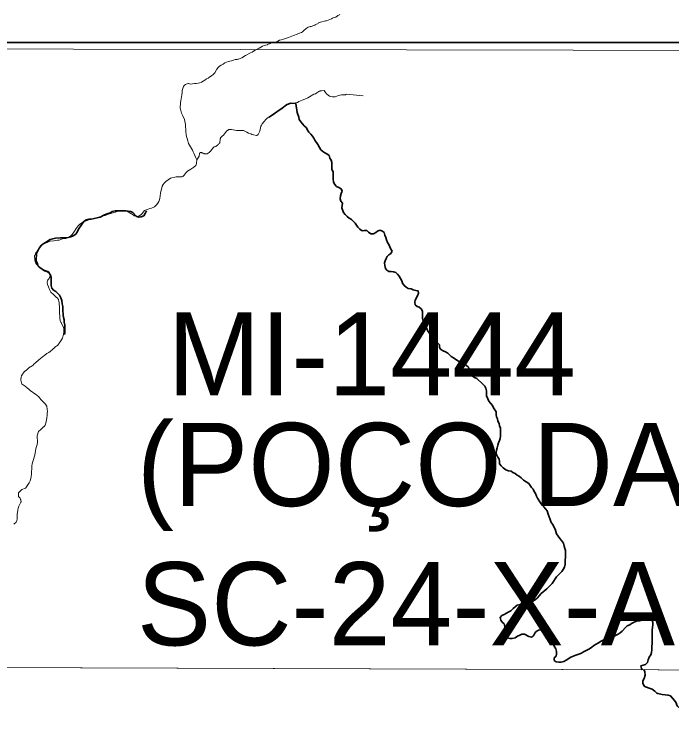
# Model space of a CAD drawing. Extents: x 553962 to 842807, y 8883888 to 9032388.
# Drawn here: x 589301 to 593249, y 8920635 to 8924940 of the extents above; entities that cross this region are included whole.
import ezdxf

# ---------------------------------------------------------------- set-up
doc = ezdxf.new("R2010")
doc.units = 0
doc.header["$LTSCALE"] = 200
doc.linetypes.add('LONG_DASH_SHORT_DASH', pattern=[9.9, 6, -1.2, 1.5, -1.2])
doc.layers.add('6', color=7, linetype='Continuous', lineweight=13)

msp = doc.modelspace()

# ---------------------------------------------------------------- linework, layer by layer
at = {"layer": '6'}
for points in [[(590344.7, 8924524.1), (590346.1, 8924523.9), (590358, 8924520.2), (590383.2, 8924523.4), (590393.5, 8924524), (590404.1, 8924526.7), (590414.4, 8924528.6), (590424.7, 8924532.6), (590445.3, 8924544.2), (590455.6, 8924551.2), (590465.9, 8924557), (590475.9, 8924563.2), (590484.8, 8924569.5), (590494.8, 8924578.4), (590504.2, 8924588.4), (590517, 8924609.5), (590517.1, 8924611), (590524.6, 8924619.7), (590534, 8924627.8), (590543.3, 8924634.2), (590554.6, 8924640.6), (590565.1, 8924647.2), (590585.7, 8924656.2), (590595.8, 8924658.8), (590606, 8924660.2), (590616.3, 8924664), (590626.7, 8924667.2), (590639.5, 8924669.1), (590642.4, 8924669.9), (590647.3, 8924670.5), (590657.6, 8924675), (590667.6, 8924678.8), (590688.5, 8924691.7), (590719.6, 8924707.4), (590729.6, 8924713.1), (590749.9, 8924725.7), (590758.9, 8924730.8), (590770.5, 8924736.7), (590781.1, 8924741.4), (590792, 8924748.1), (590801.7, 8924751.7), (590820, 8924755.7), (590820.5, 8924756.1), (590821.9, 8924758.3), (590825.7, 8924760.6), (590832.6, 8924762.1), (590837.2, 8924763.8), (590843.2, 8924768), (590853.2, 8924770.5), (590864.6, 8924772.2), (590873.8, 8924775), (590883, 8924778.7), (590894.4, 8924783.6), (590904.4, 8924787.2), (590916.9, 8924790.8), (590946.9, 8924800.3), (590957.5, 8924804.8), (590977.5, 8924812.4), (591000.1, 8924819.7), (591023.1, 8924830.1), (591026.5, 8924831.2), (591031.1, 8924835.4), (591044.3, 8924845.6), (591048.9, 8924850.1), (591053.2, 8924853.7), (591065.5, 8924862.8), (591073.3, 8924865.4), (591078.4, 8924865.6), (591082.8, 8924866), (591088.7, 8924867.5), (591094.1, 8924870.2), (591105.1, 8924874.4), (591108, 8924875.9), (591112, 8924879.1), (591116.6, 8924880.1), (591120.9, 8924882.9), (591124.8, 8924885), (591128.7, 8924888.2), (591133.8, 8924890.1), (591139, 8924892.5), (591169.3, 8924900.3), (591175.2, 8924901.1), (591185.6, 8924903.8), (591196.1, 8924907.8), (591205.7, 8924912.7), (591211.1, 8924915.9), (591216, 8924918.4), (591231.2, 8924922.4), (591232.2, 8924923.5), (591240.4, 8924928.8), (591244.5, 8924932.2), (591253.5, 8924937.3), (591256.3, 8924939.6)], [(590992.5, 8924408.9), (590998.2, 8924407.9), (591001.7, 8924410.6), (591009.4, 8924414.9), (591019.6, 8924420.2), (591029, 8924424.2), (591055.7, 8924433.9), (591064.4, 8924438.2), (591073.7, 8924444.1), (591099.9, 8924459.1), (591109.4, 8924462.7), (591118.2, 8924467), (591130.4, 8924475.9), (591134.9, 8924476.9), (591136.3, 8924478.6), (591137.1, 8924478.9), (591145.2, 8924480.7), (591162.1, 8924481.3), (591169.8, 8924470.2), (591176.4, 8924462.5), (591185.8, 8924454.4), (591193.6, 8924448.8), (591202.3, 8924445.7), (591211.4, 8924443.2), (591228.4, 8924443.3), (591248, 8924451.7), (591256.5, 8924453.6), (591265.2, 8924454.9), (591274.8, 8924454.9), (591289.2, 8924456.1), (591290.2, 8924456.7), (591292.7, 8924458.8), (591295.8, 8924459), (591395.2, 8924449.5)], [(590992.5, 8924402.1), (590990.2, 8924402.6), (590973.7, 8924404.6), (590952.7, 8924402.9), (590942.3, 8924398.3), (590932.8, 8924393.6), (590923, 8924387.5), (590914.7, 8924381.7), (590891.1, 8924363.9), (590882.9, 8924358.3), (590876.5, 8924353.5), (590862.7, 8924340.9), (590854.6, 8924335.8), (590835.3, 8924325.4), (590826.3, 8924319.7), (590818, 8924313.8), (590811.3, 8924307.8), (590800.4, 8924295.7), (590789.2, 8924281.4), (590785.1, 8924274.4), (590781.3, 8924266.7), (590778.8, 8924256.9), (590775.1, 8924237.1), (590773.8, 8924233.8), (590764.3, 8924217.2), (590758, 8924212.3), (590755.1, 8924211.9), (590738, 8924216), (590727.2, 8924217.6), (590721.5, 8924220.6), (590706.8, 8924226.4), (590696.7, 8924230.7), (590688.6, 8924236.5), (590677, 8924242.1), (590646.8, 8924242.2), (590635.5, 8924241.6), (590625.2, 8924242.9), (590604.8, 8924247.7), (590590, 8924247.6), (590588.5, 8924247.4), (590574.8, 8924237.1), (590556.4, 8924214), (590548.1, 8924207.6), (590540.8, 8924200.3), (590539, 8924198), (590538.7, 8924197.1), (590538.5, 8924194.4), (590536.1, 8924190.7), (590534.2, 8924168.1), (590532.4, 8924165.1), (590530.3, 8924164.5), (590527.7, 8924157.9), (590523.1, 8924155.6), (590510, 8924144.5), (590501.7, 8924142.9), (590490.8, 8924134.1), (590489.8, 8924130.3), (590488.1, 8924129.4), (590477.2, 8924114.8), (590471.2, 8924109.6), (590459.3, 8924102), (590457.6, 8924101.6), (590440.8, 8924101.2), (590440.2, 8924101.4), (590439, 8924102.9), (590436.2, 8924103), (590432, 8924105.7), (590431, 8924107.3), (590427.5, 8924108.1), (590425.4, 8924110.3), (590416, 8924109.2), (590415.1, 8924105.6), (590413, 8924103.7), (590412.7, 8924103.2), (590411.1, 8924087.9), (590397.2, 8924064.7)], [(590397.2, 8924064.7), (590397.2, 8924064.7), (590389.6, 8924081.3), (590384.3, 8924092), (590380.2, 8924102.3), (590374.6, 8924112.4), (590369.9, 8924122.8), (590352.7, 8924153), (590347.6, 8924162.9), (590342.2, 8924179.5), (590338.2, 8924194.3), (590335, 8924204.5), (590332.3, 8924215.2), (590331, 8924235.1), (590330.9, 8924245.8), (590328.3, 8924265.8), (590328.2, 8924276.7), (590325.6, 8924296.8), (590322, 8924307.9), (590312.8, 8924329.1), (590304.5, 8924346.2)], [(589516.7, 8923577.1), (589538.1, 8923578.1), (589548.8, 8923580.6), (589560.2, 8923581.6), (589569.4, 8923583.3), (589579.4, 8923585.8), (589590.3, 8923590.3), (589607, 8923592.8), (589610.7, 8923593), (589621.2, 8923596.4), (589631.2, 8923602.7), (589640.6, 8923608.9), (589649, 8923617.2), (589661.2, 8923635.9), (589671.7, 8923653.4), (589678, 8923660.6), (589684.5, 8923668.9), (589692.2, 8923676.6), (589712.7, 8923690.4), (589723, 8923695), (589763.3, 8923710.2), (589780, 8923711.5), (589784.3, 8923712.3), (589805.5, 8923720.1), (589825.2, 8923726.3), (589835.1, 8923728.3), (589846, 8923731.7), (589856.3, 8923735.5), (589866.9, 8923738.3), (589887, 8923745.7), (589899.2, 8923749), (589907.8, 8923751.8), (589918.2, 8923755.6), (589928.5, 8923757.5), (589945.5, 8923758.9), (589949.4, 8923759.5), (589962.9, 8923759.5), (589969.1, 8923759), (589971.3, 8923758.2), (589991.2, 8923749.3), (590013.6, 8923734.5), (590015.6, 8923732.4), (590018, 8923732.1), (590018.8, 8923730), (590019.5, 8923729.4), (590040.4, 8923724.8), (590041.7, 8923725), (590051, 8923729.2), (590060.6, 8923735), (590068.8, 8923742.4), (590083.2, 8923761.2), (590093.2, 8923765), (590103.7, 8923768.5), (590113.7, 8923772.2), (590124.3, 8923774.9), (590141.8, 8923783.6), (590149.8, 8923790.2), (590155.1, 8923795.5), (590162.2, 8923804.2), (590168.8, 8923815.7), (590172.5, 8923825.7), (590175.5, 8923835.3), (590175.7, 8923846.6), (590178.2, 8923866.7), (590185.8, 8923897.6), (590188.8, 8923907.7), (590194.8, 8923917.5), (590200.8, 8923925.8), (590210.7, 8923934.5), (590238.8, 8923955.5), (590271.9, 8923963.9), (590292.3, 8923963.9), (590306.4, 8923963.4), (590312, 8923965.1), (590320.8, 8923973.6), (590326.7, 8923981.9), (590333.3, 8923989.3), (590341.6, 8923996.5), (590361.1, 8924009.5), (590378.2, 8924022.2), (590391.5, 8924031), (590393.5, 8924037.1), (590394.6, 8924044), (590393.9, 8924046.5), (590397.1, 8924063), (590397.2, 8924064.7)], [(589500.8, 8923316.4), (589497.4, 8923327.4), (589499.4, 8923339.3), (589501, 8923341.2), (589502, 8923343.6), (589509.3, 8923353.2), (589510.9, 8923357.4), (589513.7, 8923360.2), (589514.2, 8923361.5), (589515.2, 8923369.6), (589514, 8923378.3), (589507.6, 8923392.2), (589502.1, 8923396.1), (589495.2, 8923398.9), (589475, 8923406.2), (589463.6, 8923412.9), (589453.8, 8923420.2), (589443.6, 8923429), (589435.7, 8923436.2), (589428.2, 8923446.1), (589425.5, 8923454), (589424.1, 8923463.2), (589422.2, 8923489.5), (589423.2, 8923490.8), (589430, 8923506.7), (589434.9, 8923512.9), (589439.6, 8923519.5), (589449.5, 8923531.9), (589454.7, 8923539.7), (589458.4, 8923543.1), (589459.4, 8923547.2), (589461.9, 8923548.3), (589474.8, 8923558.2), (589516.7, 8923577.1)], [(589512.2, 8923285.9), (589505.5, 8923301.3), (589500.8, 8923316.4)], [(589338.9, 8922741.2), (589338.8, 8922746.3), (589340.7, 8922759.1), (589343.2, 8922767.2), (589348.9, 8922777), (589356.6, 8922785.8), (589359.8, 8922791.1), (589362.2, 8922793.4), (589369.6, 8922799), (589373.1, 8922802.4), (589379.9, 8922807.3), (589387.7, 8922815.1), (589392.1, 8922817.7), (589396.6, 8922820.9), (589400.9, 8922823.2), (589407.8, 8922827.8), (589410.8, 8922830), (589417.8, 8922837), (589427.9, 8922845.1), (589432.4, 8922849.7), (589443.9, 8922858.7), (589448.7, 8922863.3), (589478.5, 8922888.2), (589483.8, 8922891.4), (589496.7, 8922900.7), (589507.2, 8922907.3), (589516.2, 8922913.7), (589520.7, 8922917.5), (589525.2, 8922921.8), (589536.8, 8922931.1), (589539.5, 8922934.5), (589544.3, 8922939.2), (589547.5, 8922941.3), (589550.8, 8922944.3), (589556, 8922947.7), (589559.1, 8922950.1), (589567.9, 8922959.8), (589570.8, 8922963.9), (589573.4, 8922969), (589575.7, 8922972.4), (589584.2, 8922983.5), (589586.3, 8922987.3), (589589.4, 8922994.1), (589591.3, 8923001.8), (589593.9, 8923009.7), (589595.6, 8923016.5), (589598.2, 8923032.3), (589598.3, 8923038.9), (589598.8, 8923046), (589598.1, 8923052), (589594.3, 8923064.6), (589586.6, 8923077.4), (589581.5, 8923087.3), (589579.4, 8923090.2), (589576.8, 8923096.9), (589574.8, 8923115.9), (589574.7, 8923128.7), (589572.2, 8923141.7), (589572.1, 8923166.5), (589571.4, 8923174.8), (589572, 8923181.2), (589572, 8923187.4), (589570.7, 8923193.9), (589570.6, 8923200.3), (589569.4, 8923206.9), (589568.7, 8923215.2), (589566.8, 8923223.1), (589565.5, 8923223.8), (589565.2, 8923226.3), (589560, 8923234), (589552.3, 8923240.3), (589538.4, 8923254.4), (589519, 8923270.7), (589512.2, 8923285.9)], [(589460.2, 8922445.9), (589466.4, 8922450.1), (589476.2, 8922460.4), (589478.9, 8922461), (589479.3, 8922463.1), (589485.5, 8922471.9), (589489.5, 8922483.1), (589494.3, 8922502.3), (589496.3, 8922513.2), (589498.7, 8922533.1), (589498.8, 8922543.7), (589499.9, 8922553.6), (589498.6, 8922564.5), (589495.3, 8922585.8), (589493.7, 8922587.8), (589487.6, 8922597.4), (589480, 8922606.1), (589458, 8922627), (589457.7, 8922628.5), (589456.1, 8922628.9), (589455.7, 8922631.9), (589451.9, 8922634.7), (589447.8, 8922642.2), (589427.8, 8922657), (589418, 8922663.8), (589407.5, 8922670.3), (589398, 8922677.1), (589389.1, 8922685.1), (589376.8, 8922695.6), (589372.3, 8922698.8), (589371.6, 8922700.5), (589347.3, 8922716.4), (589346.4, 8922718.1), (589338.9, 8922741.2)], [(589298.2, 8921877), (589311.8, 8921888.1), (589315.3, 8921895.6), (589317.8, 8921908.2), (589317.8, 8921921), (589318.4, 8921933.5), (589321, 8921959.8), (589324.1, 8921972.4), (589328.4, 8921984.8), (589339.9, 8922008.6), (589340.7, 8922010.8), (589340.6, 8922020.6), (589340.4, 8922021.9), (589337.5, 8922025.1), (589335.1, 8922031.9), (589330.5, 8922037.5), (589325.3, 8922042.9), (589326.5, 8922064), (589345, 8922085.2), (589367.2, 8922093.1), (589369, 8922094.1), (589390.3, 8922123.7), (589395, 8922136.7), (589398.9, 8922149.8), (589403.8, 8922174.9), (589403.9, 8922188.4), (589406.4, 8922213.6), (589406.4, 8922226.6), (589408.3, 8922239.4), (589411.4, 8922251.8), (589416.5, 8922265), (589419.7, 8922277.8), (589423.4, 8922290.4), (589424.8, 8922303.8), (589429.7, 8922328.4), (589434.3, 8922342), (589437.6, 8922355.6), (589439.4, 8922368.3), (589439.3, 8922380.6), (589438, 8922393.7), (589438.1, 8922406.5), (589445.3, 8922432.1), (589460.2, 8922445.9)], [(574684.9, 8921064.7), (596639.8, 8920989.8), (607636.3, 8920937.2), (626625.7, 8920820.5)]]:
    msp.add_lwpolyline(points, dxfattribs=at)
at = {"layer": '6', "lineweight": 35}
msp.add_lwpolyline([(574695.3, 8924769.6), (626625.7, 8924769.6), (626625.7, 8896026.7), (574695.3, 8896026.7)], close=True, dxfattribs=at)
at = {"layer": '6'}
msp.add_lwpolyline([(585656.3, 8924738.8), (596655.5, 8924715.8), (596639.8, 8920989.8), (585645.8, 8921027.3)], close=True, dxfattribs=at)
at = {"layer": '6', "linetype": 'LONG_DASH_SHORT_DASH', "lineweight": 35}
for points in [[(591402.7, 8923639.7), (591389.2, 8923638.7), (591375.1, 8923649.2), (591364.5, 8923660.2), (591355.4, 8923672.7), (591347.8, 8923684.2), (591338.7, 8923695.2), (591325.6, 8923706.7), (591312, 8923715.7), (591300.9, 8923724.2), (591287.3, 8923736.1), (591278.2, 8923748.7), (591268.1, 8923776.2), (591269, 8923791.8), (591271, 8923805.9), (591262.4, 8923816.9), (591258.8, 8923831.9), (591259.3, 8923848.5), (591263.2, 8923863.1), (591270.2, 8923876.2), (591263.1, 8923890.2), (591249, 8923899.2), (591235.9, 8923905.1), (591223.3, 8923918.6), (591218.8, 8923932.2), (591215.7, 8923949.2), (591215.6, 8923980.3), (591215, 8923993.9), (591208.4, 8924006.9), (591208.3, 8924035.1), (591207.3, 8924048.6), (591203.2, 8924062.6), (591196.1, 8924075.7), (591191.5, 8924091.7), (591177.4, 8924102.2), (591164.8, 8924107.7), (591152.8, 8924115.7), (591142.7, 8924126.2), (591133.1, 8924139.7), (591123.5, 8924157.2), (591105.3, 8924183.2), (591099.7, 8924195.8), (591092.1, 8924207.3), (591082, 8924219.3), (591070.4, 8924231.8), (591060.8, 8924243.8), (591054.8, 8924257.8), (591041.6, 8924270.3), (591021.5, 8924292.8), (591012.4, 8924307.9), (591008.8, 8924321.9), (590998.8, 8924350.2), (590992.5, 8924403.6), (590959.8, 8924405.2), (590935.8, 8924396.5), (590908.7, 8924376.5), (590878.4, 8924353.4), (590830.6, 8924322.3)], [(590095.4, 8923759.3), (590091.6, 8923755.2), (590086.2, 8923742.6), (590078.2, 8923729), (590063.1, 8923721.9), (590045.5, 8923720.3), (590031.9, 8923727.8), (590011.7, 8923748.3), (590000.2, 8923755.8), (589984.1, 8923756.7), (589970.5, 8923758.2), (589955.4, 8923759.1), (589906.1, 8923758.9), (589888.1, 8923754.3), (589876, 8923747.7), (589858, 8923740.1), (589842.9, 8923735.5), (589815.3, 8923721.4), (589779.6, 8923713.2), (589762.1, 8923709.6), (589748.5, 8923709), (589732.9, 8923704.4), (589720.4, 8923696.8), (589711.9, 8923686.3), (589703.9, 8923675.2), (589686.9, 8923648.5), (589679.9, 8923633.9), (589669.4, 8923618.8), (589654.3, 8923608.2), (589639.8, 8923602.6), (589624.2, 8923598), (589606.1, 8923597.4), (589577.5, 8923597.3), (589547.8, 8923595.2), (589516.7, 8923586.5), (589487.6, 8923569.3), (589474.1, 8923560.2), (589463, 8923552.1), (589450, 8923535.5), (589443, 8923523.4), (589434.5, 8923504.3), (589433.6, 8923489.7), (589432.1, 8923474.7), (589432.2, 8923458.6), (589438.8, 8923442), (589443.9, 8923427), (589454, 8923417.5), (589481.2, 8923399), (589495.2, 8923394.6), (589508.3, 8923387.6), (589517.5, 8923372.6), (589521, 8923358.5), (589521.1, 8923325.4), (589521.7, 8923309.8), (589526.8, 8923294.8), (589535.4, 8923281.8), (589550, 8923273.8)], [(591592.6, 8923388.5), (591579, 8923392.4), (591563.9, 8923394.4), (591549.9, 8923394.8), (591537.8, 8923401.8), (591529.7, 8923412.8), (591525.6, 8923429.9), (591525.1, 8923445.4), (591529, 8923458.5), (591534, 8923471.6), (591540.5, 8923483.7), (591551, 8923493.7), (591563, 8923503.3), (591569.5, 8923515.9), (591562.4, 8923528.9), (591555.8, 8923543.5), (591550.8, 8923557.5), (591542.2, 8923569.5), (591535.6, 8923584.1), (591531.5, 8923598.6), (591525.4, 8923613.6), (591521.4, 8923627.7), (591511.3, 8923637.2), (591495.7, 8923643.6), (591482.6, 8923636.6), (591471.1, 8923628), (591458.1, 8923620.9), (591442, 8923621.3), (591428.9, 8923629.8), (591417.8, 8923640.3), (591402.7, 8923639.7)], [(592179.5, 8922576.1), (592172.9, 8922589.1), (592160.3, 8922603.6), (592151.7, 8922615.6), (592144.1, 8922629.2), (592137.5, 8922646.7), (592137.4, 8922676.8), (592133.8, 8922692.4), (592126.2, 8922705.9), (592114.1, 8922717.9), (592078.8, 8922751.4), (592064.7, 8922758.4), (592052.6, 8922765.8), (592039.5, 8922776.8), (592035, 8922789.9), (592032.9, 8922803.4), (592027.8, 8922819), (592016.2, 8922828.9), (592004.6, 8922837.4), (591990, 8922845.9), (591964.4, 8922857.8), (591938.7, 8922876.3), (591925.1, 8922882.8), (591914, 8922892.8), (591903.9, 8922902.8), (591890.8, 8922911.8), (591876.2, 8922917.2), (591862.6, 8922925.2), (591855, 8922937.2), (591855, 8922953.8), (591844.4, 8922963.3), (591830.8, 8922966.7), (591826.7, 8922982.8), (591817.2, 8922992.8), (591804.6, 8922998.2), (591798.5, 8923010.8), (591793.9, 8923023.8), (591784.8, 8923036.3), (591777.7, 8923051.9), (591770.2, 8923063.9), (591763.6, 8923079.4), (591756.5, 8923094.9), (591752.9, 8923111.5), (591752.8, 8923140.6), (591752.2, 8923155.7), (591745.2, 8923169.2), (591733.1, 8923180.2), (591719.5, 8923184.7), (591707.4, 8923194.2), (591705.8, 8923209.2), (591709.3, 8923222.8), (591722.8, 8923248.9), (591729.2, 8923264), (591727.2, 8923277.6), (591712.1, 8923280), (591697, 8923284), (591684.4, 8923289.5), (591666.8, 8923292.9), (591654.2, 8923299.9), (591641.6, 8923310.4), (591633, 8923323.4), (591627.5, 8923337.9), (591612.8, 8923366), (591602.7, 8923378), (591592.6, 8923388.5)], [(589550, 8923273.8), (589562.6, 8923262.8), (589572.7, 8923252.8), (589580.3, 8923236.7), (589585.3, 8923220.2), (589588.4, 8923200.6), (589592.5, 8923183.1), (589592.6, 8923164), (589594.7, 8923132.3), (589596.3, 8923117.3), (589599.3, 8923103.2), (589600.9, 8923089.7), (589603.5, 8923071.6), (589604, 8923056.6), (589604.1, 8923041.5), (589603.6, 8923025.4), (589601.5, 8923015.4)], [(592253.2, 8922202.8), (592237.1, 8922214.8), (592224.5, 8922226.3), (592215.4, 8922237.8), (592214.8, 8922251.9), (592213.3, 8922266.4), (592204.7, 8922278.9), (592196.1, 8922292.5), (592195.5, 8922307), (592197, 8922320.6), (592200.5, 8922334.7), (592205.9, 8922350.8), (592209.9, 8922365.3), (592215.4, 8922378.4), (592219.3, 8922391.5), (592220.3, 8922405.6), (592220.1, 8922452.2), (592215.5, 8922466.8), (592212, 8922481.8), (592205.9, 8922494.4), (592203.8, 8922508.9), (592196.8, 8922520.9), (592195.7, 8922536), (592195.6, 8922551.6), (592179.5, 8922576.1)], [(592243.9, 8921333.6), (592256.4, 8921341.1), (592270.4, 8921349.2), (592284, 8921355.8), (592296.5, 8921368.4), (592308.5, 8921379.5), (592322, 8921388.6), (592338.6, 8921394.2), (592352.2, 8921397.8), (592399.8, 8921408.1), (592415.4, 8921413.7), (592430, 8921422.3), (592443.5, 8921433.4), (592454, 8921445.5), (592464.5, 8921459.1), (592476.5, 8921470.2), (592487.5, 8921478.3), (592499.5, 8921488.4), (592531.6, 8921520.6), (592558.1, 8921558.9), (592589.6, 8921591.7), (592598.1, 8921603.3), (592605.1, 8921618.4), (592609, 8921636.5), (592610, 8921653.1), (592612.4, 8921684.7), (592612.3, 8921702.8), (592611.7, 8921717.8), (592607.2, 8921730.9), (592603.1, 8921743.9), (592599, 8921761), (592587.9, 8921777), (592576.8, 8921790.5), (592568.2, 8921803.5), (592557.6, 8921817.5), (592552.5, 8921832.6), (592548.5, 8921846.1), (592540.9, 8921860.6), (592534.8, 8921873.7), (592525.7, 8921886.2), (592518.6, 8921903.2), (592512.5, 8921920.8), (592507.9, 8921936.3), (592500.3, 8921955.4), (592491.7, 8921968.9), (592481.6, 8921980.9), (592471, 8921990.9), (592461.5, 8922003.4), (592443.3, 8922031.9), (592437.2, 8922044.5), (592431.1, 8922060.5), (592424, 8922072.5), (592417.9, 8922086.6), (592407.8, 8922097.1), (592391.2, 8922120.1), (592374.6, 8922130.6), (592358.9, 8922141), (592345.3, 8922154), (592334.7, 8922163), (592321.2, 8922170.5), (592309.6, 8922181), (592296, 8922186.4), (592284.4, 8922194.4), (592268.8, 8922197.4), (592253.2, 8922202.8)], [(592506, 8921239.8), (592476.8, 8921242.7), (592462.3, 8921242.1), (592448.7, 8921239.1), (592434.7, 8921230.9), (592426.2, 8921220.4), (592419.7, 8921204.3), (592407.2, 8921196.2), (592391.1, 8921201.6), (592364.4, 8921215.6), (592348.8, 8921216), (592336.8, 8921208.9), (592322.2, 8921203.8), (592308.2, 8921192.7), (592290.1, 8921189.6), (592276.1, 8921189.6), (592260.5, 8921193), (592248.4, 8921202.5), (592247.3, 8921216.1), (592246.7, 8921233.1), (592246.7, 8921247.2), (592246.1, 8921260.7), (592242.1, 8921276.3), (592231.5, 8921287.8), (592222.9, 8921299.3), (592219.3, 8921315.4), (592228.8, 8921326.9), (592243.9, 8921333.6)], [(593074.3, 8921000.4), (593067.1, 8921009.3), (593064.5, 8921023.9), (593077.6, 8921029.5), (593092.1, 8921033), (593104.1, 8921044.7), (593108.1, 8921061.2), (593114.6, 8921076.3), (593123, 8921091.4), (593127, 8921105), (593130, 8921120.6), (593130.9, 8921135.7), (593131.8, 8921165.8), (593131.5, 8921240.1), (593135.9, 8921272.3), (593136.9, 8921285.8), (593131.3, 8921299.9), (593117.7, 8921303.8), (593102.1, 8921303.8), (593089.1, 8921299.2), (593074.5, 8921298.6), (593057.5, 8921295), (593038.4, 8921292.9), (593020.8, 8921285.8), (593007.8, 8921279.7), (592997.3, 8921271.1), (592982.7, 8921265.1), (592971.7, 8921255.5), (592951.2, 8921233.8), (592939.2, 8921223.7), (592928.1, 8921215.6), (592915.1, 8921210), (592900.1, 8921201.4), (592881.5, 8921197.8), (592854.4, 8921188.7), (592837.8, 8921178.5), (592824.8, 8921172.9), (592809.8, 8921163.3), (592795.2, 8921155.2), (592781.7, 8921146.1), (592767.7, 8921135), (592751.6, 8921125.4), (592719.5, 8921109.2), (592708, 8921101.1), (592692, 8921094), (592673.4, 8921089.9), (592644.3, 8921077.2), (592615.7, 8921059), (592602.2, 8921051.9), (592586.1, 8921047.8), (592571.5, 8921047.3), (592554.9, 8921049.2), (592543.9, 8921057.2), (592544.3, 8921072.8), (592554.8, 8921082.3), (592557.8, 8921096.9), (592557.7, 8921112), (592553.6, 8921128), (592543.5, 8921143.6), (592537.5, 8921158.1), (592533.9, 8921172.6), (592530.3, 8921189.2), (592525.7, 8921217.3), (592518.1, 8921231.3), (592506, 8921239.8)], [(593082.3, 8921002.1), (593088.7, 8920987.9), (593089.8, 8920968), (593084.4, 8920948.3), (593076.2, 8920935.2), (593075, 8920930.6), (593075.9, 8920921.5), (593084.8, 8920903), (593091.1, 8920899.2), (593119.5, 8920888.7)], [(593119.5, 8920888.7), (593131.8, 8920884.2), (593147.7, 8920872.4), (593160.1, 8920860.8), (593166.7, 8920857.9), (593192.6, 8920851.8), (593227.7, 8920849.4), (593243.1, 8920843.9), (593266.9, 8920816.1), (593275.7, 8920802), (593280.1, 8920789), (593284.9, 8920782.6), (593304.2, 8920765.5), (593322.5, 8920752.4)]]:
    msp.add_lwpolyline(points, dxfattribs=at)
at = {"layer": '6'}
msp.add_spline([(590304.5, 8924346.2), (590297.2, 8924376.4), (590301.6, 8924419.9), (590308.1, 8924468.9), (590323.3, 8924514.7), (590344.7, 8924524.1)], degree=3, dxfattribs=at)

# ---------------------------------------------------------------- texts
for s, p in [('MI-1444', (590221.3, 8922649.4)), ('(POÇO DA CRUZ)', (590036.9, 8921984.9)), ('SC-24-X-A-VI', (590036.9, 8921147.9))]:
    msp.add_text(s, height=500, dxfattribs=at).set_placement(p)

doc.saveas('drawing.dxf')
